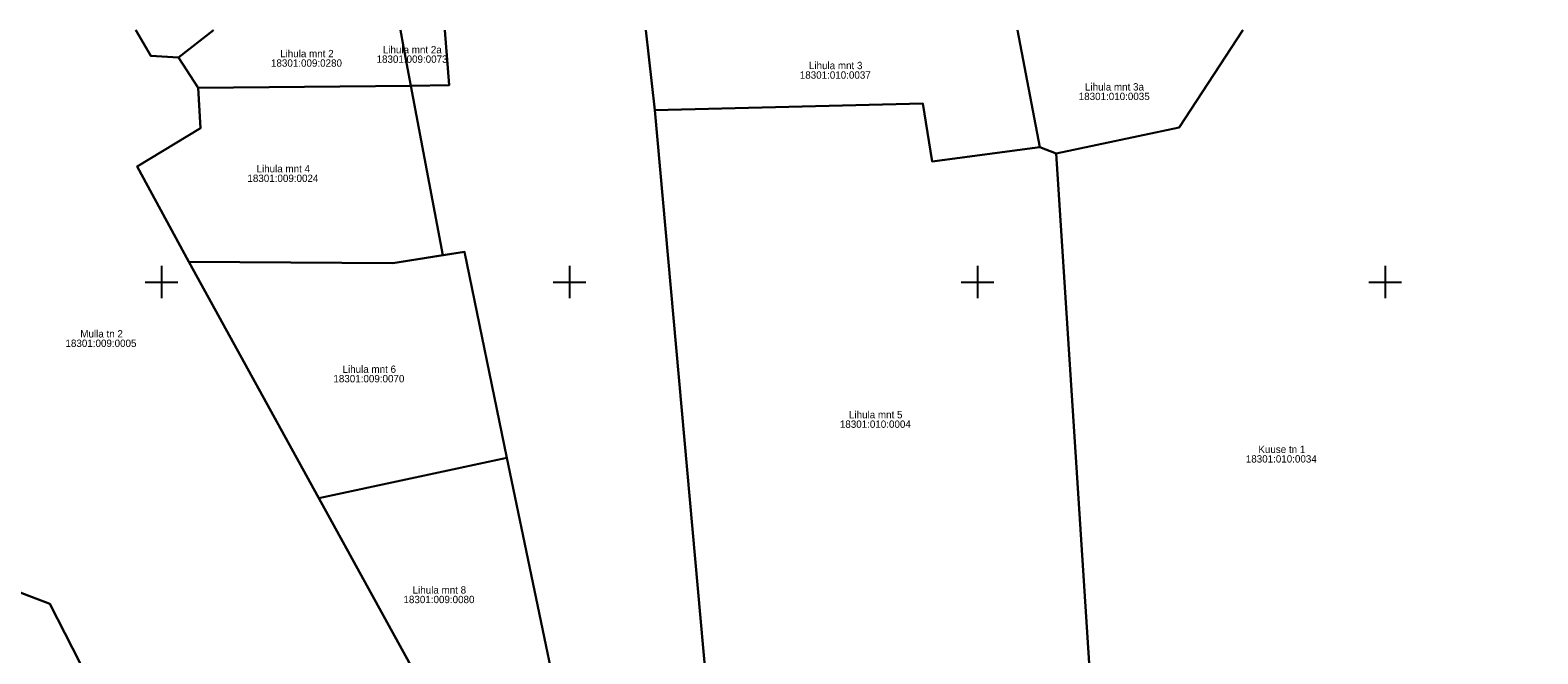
# Model space of a CAD drawing. Extents: x 473307 to 473719, y 6532843 to 6533381.
# Drawn here: x 473533.9 to 473718.7, y 6533304.4 to 6533380.9 of the extents above; entities that cross this region are included whole.
import ezdxf

# ---------------------------------------------------------------- set-up
doc = ezdxf.new("R2010")
doc.units = 0
for name, color, linetype in [('Default', 7, 'Continuous'), ('PIIR', 7, 'Continuous'), ('VORK', 7, 'Continuous')]:
    doc.layers.add(name, color=color, linetype=linetype)

# ---------------------------------------------------------------- blocks, each defined once
blk = doc.blocks.new('VKORIS')
at = {"layer": 'Default'}
for p, q in [((0, 4), (0, -4)), ((-4, 0), (4, 0))]:
    blk.add_line(p, q, dxfattribs=at)

msp = doc.modelspace()

# ---------------------------------------------------------------- linework, layer by layer
at = {"layer": 'PIIR'}
for points in [[(473546.85, 6533380.88), (473548.67, 6533377.72), (473552.06, 6533377.52), (473554.47, 6533373.83), (473554.77, 6533368.87), (473546.99, 6533364.16), (473553.35, 6533352.46), (473569.29, 6533323.48), (473585.1, 6533294.7), (473545.58, 6533292.4), (473536.31, 6533310.52), (473520.75, 6533316.46), (473504.35, 6533345.55), (473500.43, 6533353.19), (473502.79, 6533354.42), (473513.31, 6533359.89), (473507.16, 6533371.28), (473506.33, 6533372.83), (473521.65, 6533380.88)], [(473556.36, 6533380.88), (473552.06, 6533377.52), (473548.67, 6533377.72), (473546.85, 6533380.88)], [(473579.29, 6533380.88), (473579.67, 6533378.85), (473580.56, 6533374.06), (473554.47, 6533373.83), (473552.06, 6533377.52), (473556.36, 6533380.88)], [(473584.7, 6533380.88), (473585.23, 6533374.14), (473580.56, 6533374.06), (473579.67, 6533378.85), (473579.29, 6533380.88)], [(473678.61, 6532842.59), (473677.66, 6532847.73), (473668.24, 6532906.4), (473664.64, 6532927.81), (473654.16, 6532926.37), (473630.89, 6533065.72), (473641.36, 6533067.51), (473636.3, 6533097.55), (473618.8, 6533170.64), (473609.94, 6533222.84), (473601.54, 6533272.81), (473599.09, 6533295.91), (473592.3, 6533328.43), (473587.14, 6533353.72), (473584.47, 6533353.28), (473580.56, 6533374.06), (473585.23, 6533374.14), (473584.7, 6533380.88)], [(473654.91, 6533380.88), (473657.67, 6533366.55), (473644.47, 6533364.79), (473643.33, 6533371.87), (473610.48, 6533371.09), (473609.34, 6533380.88)], [(473609.34, 6533380.88), (473610.48, 6533371.09), (473616.72, 6533301.5), (473621.56, 6533285.32), (473637.37, 6533201.6), (473653.19, 6533109.36), (473652.55, 6533109.39), (473658.35, 6533068.44), (473658.1, 6533064.14), (473666.14, 6533015.71), (473666.15, 6533015.71), (473680.29, 6532930.36), (473685.16, 6532910.71), (473685.75, 6532908.33), (473689.51, 6532885.44), (473695.16, 6532852.24), (473696.27, 6532845.5)], [(473682.54, 6533380.88), (473674.75, 6533368.95), (473659.65, 6533365.77), (473657.67, 6533366.55), (473654.91, 6533380.88)], [(473718.7, 6533271.66), (473664.88, 6533284.96), (473659.65, 6533365.77), (473674.75, 6533368.95), (473682.54, 6533380.88)]]:
    msp.add_lwpolyline(points, dxfattribs=at)
for points in [[(473546.99, 6533364.16), (473554.77, 6533368.87), (473554.47, 6533373.83), (473580.56, 6533374.06), (473584.47, 6533353.28), (473578.35, 6533352.29), (473553.35, 6533352.46)], [(473643.33, 6533371.87), (473644.47, 6533364.79), (473657.67, 6533366.55), (473659.65, 6533365.77), (473664.88, 6533284.96), (473616.72, 6533301.5), (473610.48, 6533371.09)], [(473569.29, 6533323.48), (473553.35, 6533352.46), (473578.35, 6533352.29), (473587.14, 6533353.72), (473592.3, 6533328.43)], [(473480.69, 6533288.74), (473471.79, 6533305.18), (473476.25, 6533307.51), (473476.21, 6533307.58), (473461.17, 6533334.49), (473465.17, 6533335.3), (473485.24, 6533339.32), (473504.35, 6533345.55), (473520.75, 6533316.46), (473536.31, 6533310.52), (473545.58, 6533292.4), (473480.73, 6533288.66)], [(473569.29, 6533323.48), (473592.3, 6533328.43), (473599.09, 6533295.91), (473585.1, 6533294.7)]]:
    msp.add_lwpolyline(points, close=True, dxfattribs=at)

# ---------------------------------------------------------------- block references
at = {"layer": 'VORK', "xscale": 0.5, "yscale": 0.5}
for p in [(473550, 6533350), (473600, 6533350), (473650, 6533350), (473700, 6533350)]:
    msp.add_blockref('VKORIS', p, dxfattribs=at)

# ---------------------------------------------------------------- texts
at = {"layer": 'PIIR'}
for s, p in [('18301:009:0280', (473563.41, 6533376.4)), ('Lihula mnt 2', (473564.53, 6533377.56)), ('18301:009:0073', (473576.35, 6533376.88)), ('Lihula mnt 2a', (473577.12, 6533378.04)), ('18301:010:0037', (473628.23, 6533374.93)), ('Lihula mnt 3', (473629.35, 6533376.1)), ('Lihula mnt 3a', (473663.19, 6533373.48)), ('18301:010:0035', (473662.42, 6533372.31)), ('Lihula mnt 4', (473561.64, 6533363.44)), ('18301:009:0024', (473560.52, 6533362.27)), ('Mulla tn 2', (473540.04, 6533343.2)), ('18301:009:0005', (473538.22, 6533342.04)), ('18301:009:0070', (473571.06, 6533337.7)), ('Lihula mnt 6', (473572.18, 6533338.86)), ('18301:010:0004', (473633.14, 6533332.12)), ('Lihula mnt 5', (473634.26, 6533333.28)), ('Kuuse tn 1', (473684.44, 6533329.03)), ('18301:010:0034', (473682.9, 6533327.86)), ('Lihula mnt 8', (473580.77, 6533311.79)), ('18301:009:0080', (473579.65, 6533310.62))]:
    msp.add_text(s, height=0.9, dxfattribs=at).set_placement(p)

doc.saveas('drawing.dxf')
